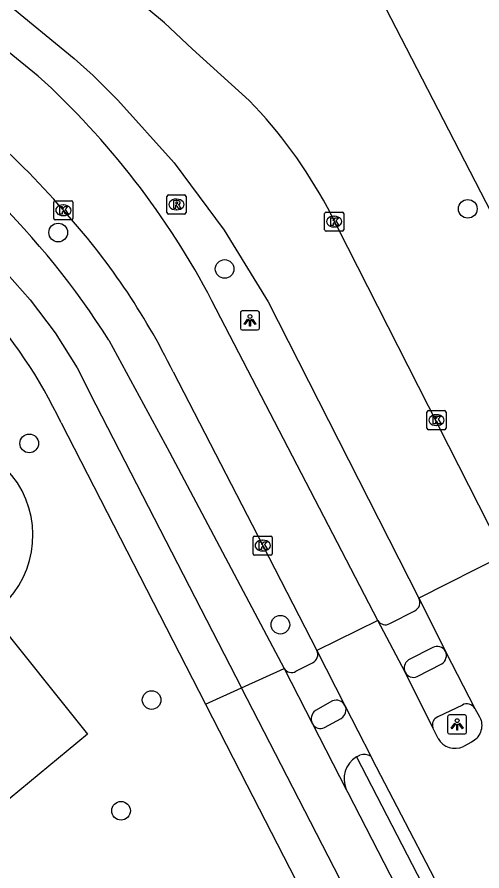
# Model space of a CAD drawing. Extents: x 158838 to 160074, y 386376 to 387776.
# Drawn here: x 159549.35 to 159573.73, y 386957.45 to 387002.17 of the extents above; entities that cross this region are included whole.
import ezdxf

# ---------------------------------------------------------------- set-up
doc = ezdxf.new("R2010")
doc.units = 0
for name, color, linetype in [('IMGEO_Berm_open', 7, 'Continuous'), ('IMGEO_Boom', 7, 'Continuous'), ('IMGEO_Fietspad_gesloten', 7, 'Continuous'), ('IMGEO_Fietspad_open', 7, 'Continuous'), ('IMGEO_Kolk', 7, 'Continuous'), ('IMGEO_Lichtpunt', 7, 'Continuous'), ('IMGEO_Pand', 7, 'Continuous'), ('IMGEO_Rijbaan_lokaal_gesloten', 7, 'Continuous'), ('IMGEO_Rioolput', 7, 'Continuous'), ('IMGEO_Voetpad_halfverhard', 7, 'Continuous'), ('IMGEO_Voetpad_open', 7, 'Continuous')]:
    doc.layers.add(name, color=color, linetype=linetype)

msp = doc.modelspace()

# ---------------------------------------------------------------- linework, layer by layer
at = {"layer": 'IMGEO_Berm_open'}
msp.add_lwpolyline([(159567.147, 386963.42), (159580.922, 386936.826)], dxfattribs=at)
at = {"layer": 'IMGEO_Boom'}
for centre in [(159572.987, 386992.129), (159551.51, 386990.889), (159560.238, 386988.981), (159549.991, 386979.844), (159563.16, 386970.348), (159556.408, 386966.403), (159554.804, 386960.602)]:
    msp.add_circle(centre, 0.489, dxfattribs=at)
at = {"layer": 'IMGEO_Fietspad_gesloten'}
for points in [[(159580.616, 386979.582), (159570.06, 387000), (159551.287, 387036.313)], [(159548.827, 386988.721), (159550.04, 386987.367), (159551.351, 386985.637), (159552.503, 386983.796), (159553.485, 386981.86), (159561.124, 386967.038)], [(159554.16, 386985.253), (159557.353, 386979.387), (159563.357, 386968.059)], [(159561.124, 386967.038), (159563.357, 386968.059)], [(159563.357, 386968.059), (159564.836, 386965.151)], [(159627.531, 386833.351), (159621.314, 386849.17), (159618.374, 386855.548), (159598.865, 386893.883), (159597.906, 386895.154), (159596.948, 386896.221), (159592.147, 386901.315), (159591.968, 386901.51), (159591.389, 386902.215), (159590.876, 386902.97), (159590.432, 386903.767), (159585.827, 386912.64), (159585.682, 386912.936), (159585.343, 386913.753), (159585.078, 386914.596), (159584.89, 386915.459), (159583.354, 386923.319), (159583.203, 386923.917), (159583, 386924.5), (159582.745, 386925.062), (159582.665, 386925.214), (159563.205, 386963), (159561.124, 386967.038)], [(159564.836, 386965.151), (159566.61, 386961.719)], [(159566.61, 386961.719), (159566.698, 386961.55), (159579.556, 386936.578)]]:
    msp.add_lwpolyline(points, dxfattribs=at)
msp.add_arc((159518.505, 386962.719), 42.179, 32.2925, 58.817, dxfattribs=at)
at = {"layer": 'IMGEO_Fietspad_open'}
for points in [[(159570.335, 386967.627), (159571.626, 386968.293)], [(159572.702, 386966.139), (159571.411, 386965.516)], [(159565.475, 386964.972), (159566.349, 386965.439)], [(159567.147, 386963.42), (159567.335, 386963.517)]]:
    msp.add_lwpolyline(points, dxfattribs=at)
for centre, radius, start, end in [((159571.337, 386968.736), 0.529, 303.1605, 23.985), ((159570.141, 386968.078), 0.491, 207.0076, 293.3176), ((159566.087, 386965.883), 0.516, 300.5154, 26.678), ((159572.941, 386965.734), 0.47, 29.3925, 120.5467), ((159565.247, 386965.387), 0.474, 209.9204, 298.7818), ((159571.57, 386965.105), 0.441, 111.1884, 201.1107), ((159567.86, 386962.26), 1.362, 121.577, 203.3815), ((159567.543, 386962.774), 0.772, 61.9587, 105.6474)]:
    msp.add_arc(centre, radius, start, end, dxfattribs=at)
at = {"layer": 'IMGEO_Kolk'}
for p, q in [((159551.28, 386991.627), (159551.28, 386992.479)), ((159551.355, 386992.553), (159552.207, 386992.553)), ((159552.281, 386992.479), (159552.281, 386991.627)), ((159551.768, 386992.333), (159551.793, 386992.333)), ((159552.207, 386991.553), (159551.355, 386991.553)), ((159551.791, 386991.773), (159551.766, 386991.773)), ((159565.482, 386991.035), (159565.482, 386991.887)), ((159565.557, 386991.961), (159566.409, 386991.961)), ((159565.97, 386991.741), (159565.995, 386991.741)), ((159566.483, 386991.887), (159566.483, 386991.035)), ((159565.993, 386991.181), (159565.968, 386991.181)), ((159566.409, 386990.961), (159565.557, 386990.961)), ((159570.844, 386980.636), (159570.844, 386981.488)), ((159570.919, 386981.562), (159571.771, 386981.562)), ((159571.332, 386981.342), (159571.357, 386981.342)), ((159571.845, 386981.488), (159571.845, 386980.636)), ((159571.771, 386980.562), (159570.919, 386980.562)), ((159571.355, 386980.782), (159571.33, 386980.782)), ((159561.808, 386974.991), (159562.66, 386974.991)), ((159561.733, 386974.065), (159561.733, 386974.917)), ((159562.221, 386974.771), (159562.246, 386974.771)), ((159562.734, 386974.917), (159562.734, 386974.065)), ((159562.244, 386974.211), (159562.219, 386974.211)), ((159562.66, 386973.991), (159561.808, 386973.991))]:
    msp.add_line(p, q, dxfattribs=at)
for points in [[(159551.28, 386991.627), (159551.28, 386992.479)], [(159551.355, 386992.553), (159552.207, 386992.553)], [(159552.281, 386992.479), (159552.281, 386991.627)], [(159551.601, 386992.253), (159551.724, 386992.253), (159551.724, 386992.102), (159551.854, 386992.253), (159552.018, 386992.253), (159551.872, 386992.102), (159552.025, 386991.853), (159551.873, 386991.853), (159551.788, 386992.017), (159551.724, 386991.95), (159551.724, 386991.853), (159551.601, 386991.853), (159551.601, 386992.253)], [(159552.207, 386991.553), (159551.355, 386991.553)], [(159565.482, 386991.035), (159565.482, 386991.887)], [(159565.557, 386991.961), (159566.409, 386991.961)], [(159565.803, 386991.661), (159565.926, 386991.661), (159565.926, 386991.51), (159566.056, 386991.661), (159566.22, 386991.661), (159566.074, 386991.51), (159566.227, 386991.261), (159566.075, 386991.261), (159565.99, 386991.425), (159565.926, 386991.358), (159565.926, 386991.261), (159565.803, 386991.261), (159565.803, 386991.661)], [(159566.483, 386991.887), (159566.483, 386991.035)], [(159566.409, 386990.961), (159565.557, 386990.961)], [(159570.844, 386980.636), (159570.844, 386981.488)], [(159570.919, 386981.562), (159571.771, 386981.562)], [(159571.165, 386981.262), (159571.288, 386981.262), (159571.288, 386981.111), (159571.418, 386981.262), (159571.582, 386981.262), (159571.436, 386981.111), (159571.589, 386980.862), (159571.437, 386980.862), (159571.352, 386981.026), (159571.288, 386980.959), (159571.288, 386980.862), (159571.165, 386980.862), (159571.165, 386981.262)], [(159571.845, 386981.488), (159571.845, 386980.636)], [(159571.771, 386980.562), (159570.919, 386980.562)], [(159561.808, 386974.991), (159562.66, 386974.991)], [(159561.733, 386974.065), (159561.733, 386974.917)], [(159562.054, 386974.691), (159562.177, 386974.691), (159562.177, 386974.54), (159562.307, 386974.691), (159562.471, 386974.691), (159562.325, 386974.54), (159562.478, 386974.291), (159562.326, 386974.291), (159562.241, 386974.455), (159562.177, 386974.388), (159562.177, 386974.291), (159562.054, 386974.291), (159562.054, 386974.691)], [(159562.734, 386974.917), (159562.734, 386974.065)], [(159562.66, 386973.991), (159561.808, 386973.991)]]:
    msp.add_lwpolyline(points, dxfattribs=at)
for centre, start, end in [((159551.357, 386992.477), 91.552, 178.448), ((159551.357, 386992.477), 91.552, 178.448), ((159552.205, 386992.477), 1.552, 88.448), ((159552.205, 386992.477), 1.552, 88.448), ((159551.357, 386991.629), 181.552, 268.448), ((159551.357, 386991.629), 181.552, 268.448), ((159552.205, 386991.629), 271.552, 358.448), ((159552.205, 386991.629), 271.552, 358.448), ((159565.559, 386991.885), 91.552, 178.448), ((159565.559, 386991.885), 91.552, 178.448), ((159566.407, 386991.885), 1.552, 88.448), ((159566.407, 386991.885), 1.552, 88.448), ((159565.559, 386991.037), 181.552, 268.448), ((159565.559, 386991.037), 181.552, 268.448), ((159566.407, 386991.037), 271.552, 358.448), ((159566.407, 386991.037), 271.552, 358.448), ((159570.921, 386981.486), 91.552, 178.448), ((159570.921, 386981.486), 91.552, 178.448), ((159571.769, 386981.486), 1.552, 88.448), ((159571.769, 386981.486), 1.552, 88.448), ((159570.921, 386980.638), 181.552, 268.448), ((159570.921, 386980.638), 181.552, 268.448), ((159571.769, 386980.638), 271.552, 358.448), ((159571.769, 386980.638), 271.552, 358.448), ((159561.81, 386974.915), 91.552, 178.448), ((159561.81, 386974.915), 91.552, 178.448), ((159562.658, 386974.915), 1.552, 88.448), ((159562.658, 386974.915), 1.552, 88.448), ((159561.81, 386974.067), 181.552, 268.448), ((159561.81, 386974.067), 181.552, 268.448), ((159562.658, 386974.067), 271.552, 358.448), ((159562.658, 386974.067), 271.552, 358.448)]:
    msp.add_arc(centre, 0.0765, start, end, dxfattribs=at)
for centre, major_axis, ratio, start_param, end_param in [((159551.767, 386992.053), (-0.387, 0.002), 0.722429, 4.712389, 7.853982), ((159551.792, 386992.053), (-0.39, 0.002), 0.717154, 1.570796, 4.712389), ((159565.969, 386991.461), (-0.387, 0.002), 0.722429, 4.712389, 7.853982), ((159565.994, 386991.461), (-0.39, 0.002), 0.717154, 1.570796, 4.712389), ((159571.331, 386981.062), (-0.387, 0.002), 0.722429, 4.712389, 7.853982), ((159571.356, 386981.062), (-0.39, 0.002), 0.717154, 1.570796, 4.712389), ((159562.22, 386974.491), (-0.387, 0.002), 0.722429, 4.712389, 7.853982), ((159562.245, 386974.491), (-0.39, 0.002), 0.717154, 1.570796, 4.712389)]:
    msp.add_ellipse(centre, major_axis=major_axis, ratio=ratio, start_param=start_param, end_param=end_param, dxfattribs=at)
at = {"layer": 'IMGEO_Lichtpunt'}
for p, q in [((159561.067, 386986.692), (159561.067, 386985.885)), ((159561.067, 386986.692), (159561.067, 386985.885)), ((159561.969, 386986.787), (159561.161, 386986.787)), ((159561.969, 386986.787), (159561.161, 386986.787)), ((159562.063, 386985.885), (159562.063, 386986.692)), ((159562.063, 386985.885), (159562.063, 386986.692)), ((159561.161, 386985.791), (159561.969, 386985.791)), ((159561.161, 386985.791), (159561.969, 386985.791)), ((159572.832, 386965.62), (159572.024, 386965.62)), ((159572.832, 386965.62), (159572.024, 386965.62)), ((159571.93, 386965.525), (159571.93, 386964.718)), ((159571.93, 386965.525), (159571.93, 386964.718)), ((159572.926, 386964.718), (159572.926, 386965.525)), ((159572.926, 386964.718), (159572.926, 386965.525)), ((159572.024, 386964.624), (159572.832, 386964.624)), ((159572.024, 386964.624), (159572.832, 386964.624))]:
    msp.add_line(p, q, dxfattribs=at)
for points in [[(159561.441, 386986.356), (159561.48, 386986.328), (159561.292, 386986.066), (159561.254, 386986.093), (159561.441, 386986.356)], [(159561.543, 386986.308), (159561.59, 386986.308), (159561.59, 386985.986), (159561.543, 386985.986), (159561.543, 386986.308)], [(159561.653, 386986.328), (159561.691, 386986.355), (159561.878, 386986.093), (159561.839, 386986.065), (159561.653, 386986.328)], [(159572.304, 386965.189), (159572.343, 386965.161), (159572.155, 386964.899), (159572.117, 386964.926), (159572.304, 386965.189)], [(159572.516, 386965.161), (159572.554, 386965.188), (159572.741, 386964.926), (159572.702, 386964.898), (159572.516, 386965.161)], [(159572.406, 386965.141), (159572.453, 386965.141), (159572.453, 386964.819), (159572.406, 386964.819), (159572.406, 386965.141)]]:
    msp.add_lwpolyline(points, dxfattribs=at)
for centre in [(159561.566, 386986.49), (159572.429, 386965.323)]:
    msp.add_circle(centre, 0.0994, dxfattribs=at)
for centre, start, end in [((159561.161, 386986.692), 90, 180), ((159561.161, 386986.692), 90, 180), ((159561.969, 386986.692), 0, 90), ((159561.969, 386986.692), 0, 90), ((159561.161, 386985.885), 180, 270), ((159561.161, 386985.885), 180, 270), ((159561.969, 386985.885), 270, 0), ((159561.969, 386985.885), 270, 360), ((159572.024, 386965.525), 90, 180), ((159572.024, 386965.525), 90, 180), ((159572.832, 386965.525), 0, 90), ((159572.832, 386965.525), 0, 90), ((159572.024, 386964.718), 180, 270), ((159572.024, 386964.718), 180, 270), ((159572.832, 386964.718), 270, 0), ((159572.832, 386964.718), 270, 360)]:
    msp.add_arc(centre, 0.0946, start, end, dxfattribs=at)
at = {"layer": 'IMGEO_Pand'}
msp.add_arc((159604.926, 386979.124), 68.211, 193.92134, 230.42263, dxfattribs=at)
at = {"layer": 'IMGEO_Rijbaan_lokaal_gesloten'}
for points in [[(159561.521, 386997.809), (159558.55, 387000.498), (159557.089, 387001.873), (159554.001, 387004.445), (159549.536, 387007.698), (159547.648, 387008.9), (159542.115, 387011.52), (159536.371, 387013.636), (159532.139, 387014.834), (159528.982, 387015.461)], [(159531.503, 387010.965), (159535.481, 387009.734), (159540.092, 387007.879), (159544.519, 387005.62), (159548.726, 387002.975), (159552.354, 387000), (159553.335, 386999.112), (159554.644, 386997.824), (159557.582, 386994.542), (159560.215, 386991.01), (159562.522, 386987.258), (159570.424, 386971.741)], [(159550.465, 386999.08), (159549.331, 387000), (159547.361, 387001.598)], [(159574.634, 386974.512), (159565.625, 386992.203)], [(159568.276, 386970.567), (159559.572, 386987.315)], [(159557.536, 386983.592), (159562.235, 386974.492), (159565.079, 386969)], [(159574.913, 386974.004), (159570.424, 386971.741)], [(159570.424, 386971.741), (159570.508, 386971.574), (159571.82, 386968.951)], [(159568.276, 386970.567), (159565.079, 386969)], [(159569.703, 386967.855), (159568.276, 386970.567)], [(159565.079, 386969), (159566.548, 386966.115)], [(159571.82, 386968.951), (159573.35, 386965.965)], [(159571.159, 386964.946), (159569.703, 386967.855)], [(159566.548, 386966.115), (159567.906, 386963.455)], [(159573.35, 386965.965), (159573.608, 386965.523), (159573.623, 386965.492), (159573.657, 386965.41), (159573.683, 386965.325), (159573.702, 386965.239), (159573.713, 386965.151), (159573.716, 386965.062), (159573.711, 386964.973), (159573.698, 386964.885), (159573.678, 386964.799), (159573.65, 386964.715), (159573.614, 386964.634), (159573.571, 386964.556), (159573.522, 386964.482), (159573.466, 386964.413), (159573.404, 386964.35), (159573.337, 386964.292), (159573.265, 386964.24), (159573.188, 386964.195), (159572.758, 386963.969)], [(159571.431, 386964.393), (159571.159, 386964.946)], [(159567.906, 386963.455), (159567.981, 386963.308), (159572.737, 386954.159), (159580.726, 386938.675), (159581.294, 386937.525)]]:
    msp.add_lwpolyline(points, dxfattribs=at)
for centre, radius, start, end in [((159520.86, 386965.415), 40.814, 40.7435, 57.9286), ((159521.728, 386967.428), 42.752, 27.7218, 47.7633), ((159543.419, 386980.252), 25.217, 28.2888, 44.1248), ((159524.655, 386967.418), 36.644, 26.1924, 42.2438), ((159572.322, 386964.894), 1.022, 209.3296, 295.2312)]:
    msp.add_arc(centre, radius, start, end, dxfattribs=at)
at = {"layer": 'IMGEO_Rioolput'}
for p, q in [((159557.211, 386991.932), (159557.211, 386992.784)), ((159557.286, 386992.858), (159558.138, 386992.858)), ((159557.699, 386992.638), (159557.724, 386992.638)), ((159558.212, 386992.784), (159558.212, 386991.932)), ((159557.722, 386992.078), (159557.697, 386992.078)), ((159558.138, 386991.858), (159557.286, 386991.858))]:
    msp.add_line(p, q, dxfattribs=at)
for points in [[(159557.211, 386991.932), (159557.211, 386992.784)], [(159557.286, 386992.858), (159558.138, 386992.858)], [(159557.8, 386992.556), (159557.548, 386992.558), (159557.548, 386992.158)], [(159557.726, 386992.477), (159557.672, 386992.477), (159557.672, 386992.396)], [(159558.212, 386992.784), (159558.212, 386991.932)], [(159557.548, 386992.158), (159557.672, 386992.158), (159557.672, 386992.32), (159557.683, 386992.32)], [(159557.672, 386992.396), (159557.724, 386992.396)], [(159557.73, 386992.291), (159557.801, 386992.158), (159557.941, 386992.158), (159557.876, 386992.284)], [(159558.138, 386991.858), (159557.286, 386991.858)]]:
    msp.add_lwpolyline(points, dxfattribs=at)
for centre, radius, start, end in [((159557.288, 386992.782), 0.0765, 91.552, 178.448), ((159557.288, 386992.782), 0.0765, 91.552, 178.448), ((159557.732, 386992.381), 0.0964, 77.0061, 93.1865), ((159557.746, 386992.438), 0.0378, 276.6634, 79.6772), ((159557.799, 386992.446), 0.109, 350.3612, 89.416), ((159557.797, 386992.446), 0.112, 277.5842, 350.9817), ((159558.136, 386992.782), 0.0765, 1.552, 88.448), ((159558.136, 386992.782), 0.0765, 1.552, 88.448), ((159557.682, 386992.267), 0.0533, 26.0293, 88.6989), ((159557.708, 386992.585), 0.19, 274.7715, 282.9687), ((159557.781, 386992.231), 0.108, 29.5134, 73.7905), ((159557.288, 386991.934), 0.0765, 181.552, 268.448), ((159557.288, 386991.934), 0.0765, 181.552, 268.448), ((159558.136, 386991.934), 0.0765, 271.552, 358.448), ((159558.136, 386991.934), 0.0765, 271.552, 358.448)]:
    msp.add_arc(centre, radius, start, end, dxfattribs=at)
for centre, major_axis, ratio, start_param, end_param in [((159557.698, 386992.358), (-0.387, 0.002), 0.722429, 4.712389, 7.853982), ((159557.723, 386992.358), (-0.39, 0.002), 0.717154, 1.570796, 4.712389)]:
    msp.add_ellipse(centre, major_axis=major_axis, ratio=ratio, start_param=start_param, end_param=end_param, dxfattribs=at)
at = {"layer": 'IMGEO_Voetpad_halfverhard'}
msp.add_lwpolyline([(159548.007, 386970.874), (159553.05, 386964.606), (159547.963, 386960.417), (159543.153, 386966.26)], dxfattribs=at)
msp.add_arc((159603.968, 386978.553), 66.753, 193.48866, 230.62725, dxfattribs=at)
at = {"layer": 'IMGEO_Voetpad_open'}
for points in [[(159551.664, 386980.913), (159559.24, 386966.177)], [(159568.903, 386970.406), (159570.203, 386971.068)], [(159571.147, 386969.159), (159569.881, 386968.5)], [(159563.972, 386967.906), (159564.848, 386968.358)], [(159559.24, 386966.177), (159561.124, 386967.038)], [(159559.24, 386966.177), (159561.408, 386961.961), (159580.563, 386924.742)], [(159565.887, 386966.355), (159564.994, 386965.857)]]:
    msp.add_lwpolyline(points, dxfattribs=at)
for centre, radius, start, end in [((159529.364, 386970.466), 24.626, 25.1018, 43.1505), ((159545.161, 386975.025), 5.024, 311.961, 125.5834), ((159569.971, 386971.517), 0.505, 297.3391, 26.3026), ((159568.672, 386970.808), 0.464, 211.3539, 299.8438), ((159571.379, 386968.717), 0.499, 27.9745, 117.6765), ((159564.644, 386968.794), 0.481, 295.0503, 25.3709), ((159570.149, 386968.079), 0.499, 122.4868, 206.6575), ((159563.741, 386968.29), 0.448, 211.0047, 301.0543), ((159566.087, 386965.876), 0.519, 27.4342, 112.6553), ((159565.365, 386965.403), 0.586, 129.2728, 205.4978)]:
    msp.add_arc(centre, radius, start, end, dxfattribs=at)

doc.saveas('drawing.dxf')
